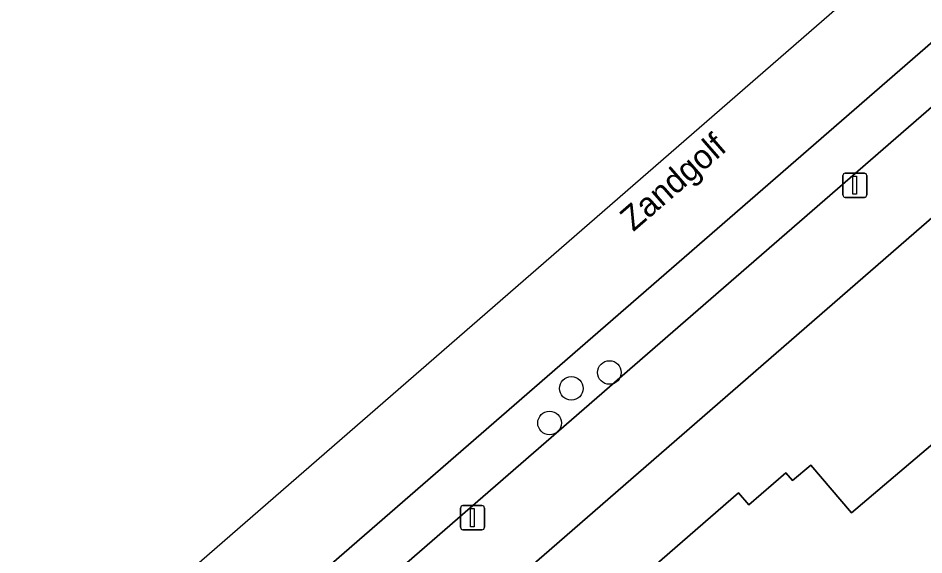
# Model space of a CAD drawing. Extents: x 155887 to 156869, y 383880 to 384678.
# Drawn here: x 156383.56 to 156421.04, y 384454.83 to 384477.07 of the extents above; entities that cross this region are included whole.
import ezdxf

# ---------------------------------------------------------------- set-up
doc = ezdxf.new("R2010")
doc.units = 0
for name, color, linetype in [('IMGEO_Boom', 7, 'Continuous'), ('IMGEO_Erf', 7, 'Continuous'), ('IMGEO_Lichtmast', 7, 'Continuous'), ('IMGEO_Openbare_ruimte_label', 7, 'Continuous'), ('IMGEO_Pand', 7, 'Continuous'), ('IMGEO_Parkeervlak_open', 7, 'Continuous'), ('IMGEO_Rijbaan_lokaal_gesloten', 7, 'Continuous'), ('IMGEO_Voetpad_open', 7, 'Continuous')]:
    doc.layers.add(name, color=color, linetype=linetype)

msp = doc.modelspace()

# ---------------------------------------------------------------- linework, layer by layer
at = {"layer": 'IMGEO_Boom'}
for centre in [(156408.029, 384462.387), (156406.453, 384461.73), (156405.553, 384460.298)]:
    msp.add_circle(centre, 0.489, dxfattribs=at)
at = {"layer": 'IMGEO_Erf'}
msp.add_lwpolyline([(156430.543, 384476.776), (156389.717, 384441.255), (156395.616, 384434.473), (156406.119, 384422.397), (156406.157, 384422.354), (156410.068, 384425.765), (156412.949, 384428.279), (156415.013, 384425.914), (156412.131, 384423.4), (156408.214, 384419.982), (156412.691, 384414.822), (156415.043, 384416.866), (156419.696, 384420.911), (156419.499, 384421.137), (156416.935, 384424.076), (156420.898, 384427.52), (156423.456, 384424.576)], dxfattribs=at)
msp.add_lwpolyline([(156426.684, 384448.874), (156425.485, 384450.254), (156422.875, 384447.986), (156420.398, 384450.838), (156414.62, 384445.817), (156414.331, 384446.149), (156413.577, 384445.494), (156408.308, 384451.558), (156409.062, 384452.214), (156408.78, 384452.538), (156410.325, 384453.882), (156409.892, 384454.38), (156413.367, 384457.402), (156413.8, 384456.905), (156415.33, 384458.236), (156415.608, 384457.909), (156416.369, 384458.556), (156418.053, 384456.578), (156421.59, 384459.589), (156429.083, 384450.958)], close=True, dxfattribs=at)
at = {"layer": 'IMGEO_Lichtmast'}
for p, q in [((156417.69, 384469.742), (156417.69, 384470.542)), ((156417.69, 384470.542), (156417.69, 384469.742)), ((156417.79, 384470.642), (156418.58, 384470.642)), ((156418.58, 384470.642), (156417.79, 384470.642)), ((156418.68, 384470.542), (156418.68, 384469.742)), ((156418.68, 384469.742), (156418.68, 384470.542)), ((156418.58, 384469.642), (156417.79, 384469.642)), ((156417.79, 384469.642), (156418.58, 384469.642)), ((156401.866, 384455.976), (156401.866, 384456.776)), ((156401.866, 384456.776), (156401.866, 384455.976)), ((156401.966, 384456.876), (156402.756, 384456.876)), ((156402.756, 384456.876), (156401.966, 384456.876)), ((156402.856, 384456.776), (156402.856, 384455.976)), ((156402.856, 384455.976), (156402.856, 384456.776)), ((156402.756, 384455.876), (156401.966, 384455.876)), ((156401.966, 384455.876), (156402.756, 384455.876))]:
    msp.add_line(p, q, dxfattribs=at)
for points in [[(156418.11, 384470.517), (156418.26, 384470.517), (156418.26, 384469.767), (156418.11, 384469.767), (156418.11, 384470.517)], [(156402.286, 384456.751), (156402.436, 384456.751), (156402.436, 384456.001), (156402.286, 384456.001), (156402.286, 384456.751)]]:
    msp.add_lwpolyline(points, dxfattribs=at)
for centre, start, end in [((156417.79, 384470.542), 90, 180), ((156417.79, 384470.542), 90, 180), ((156418.58, 384470.542), 0, 90), ((156418.58, 384470.542), 360, 90), ((156417.79, 384469.742), 180, 270), ((156417.79, 384469.742), 180, 270), ((156418.58, 384469.742), 270, 0), ((156418.58, 384469.742), 270, 0), ((156401.966, 384456.776), 90, 180), ((156401.966, 384456.776), 90, 180), ((156402.756, 384456.776), 0, 90), ((156402.756, 384456.776), 360, 90), ((156401.966, 384455.976), 180, 270), ((156401.966, 384455.976), 180, 270), ((156402.756, 384455.976), 270, 0), ((156402.756, 384455.976), 270, 0)]:
    msp.add_arc(centre, 0.1, start, end, dxfattribs=at)
at = {"layer": 'IMGEO_Pand'}
msp.add_lwpolyline([(156413.577, 384445.494), (156414.331, 384446.149), (156414.62, 384445.817), (156420.398, 384450.838), (156422.875, 384447.986), (156425.485, 384450.254), (156426.684, 384448.874), (156429.083, 384450.958), (156421.59, 384459.589), (156418.053, 384456.578), (156416.369, 384458.556), (156415.608, 384457.909), (156415.33, 384458.236), (156413.8, 384456.905), (156413.367, 384457.402), (156409.892, 384454.38), (156410.325, 384453.882), (156408.78, 384452.538), (156409.062, 384452.214), (156408.308, 384451.558)], close=True, dxfattribs=at)
at = {"layer": 'IMGEO_Parkeervlak_open'}
msp.add_lwpolyline([(156581.687, 384615.408), (156579.282, 384613.324), (156578.098, 384612.298), (156551.569, 384589.179), (156512.78, 384555.514), (156507.992, 384551.373), (156500, 384544.42), (156476.04, 384523.575), (156466.428, 384515.254), (156448.887, 384500), (156426.95, 384480.922), (156426.553, 384480.577), (156386.238, 384445.513), (156385.943, 384445.252), (156387.279, 384443.752), (156428.273, 384479.396), (156451.969, 384500), (156477.412, 384522.142), (156500, 384541.752)], dxfattribs=at)
at = {"layer": 'IMGEO_Rijbaan_lokaal_gesloten'}
msp.add_lwpolyline([(156478.793, 384530.889), (156431.432, 384489.658), (156431.432, 384489.658), (156433.16, 384487.659), (156430.134, 384485.054), (156428.419, 384487.035), (156428.419, 384487.035), (156383.559, 384447.983), (156385.943, 384445.252), (156386.238, 384445.513), (156426.553, 384480.577), (156426.95, 384480.922), (156448.887, 384500), (156466.428, 384515.254), (156476.04, 384523.575)], dxfattribs=at)
at = {"layer": 'IMGEO_Voetpad_open'}
msp.add_lwpolyline([(156562.204, 384591.149), (156563.702, 384592.454), (156571.686, 384599.408), (156571.912, 384599.605), (156578.846, 384605.645), (156579.537, 384606.233), (156584.737, 384610.658), (156582.526, 384613.433), (156578.017, 384609.497), (156509.198, 384549.738), (156500, 384541.752), (156477.412, 384522.142), (156451.969, 384500), (156428.273, 384479.396), (156387.279, 384443.752), (156389.717, 384441.255), (156430.543, 384476.776), (156432.323, 384478.325), (156457.305, 384500), (156479.838, 384519.516), (156485.227, 384524.21), (156487.562, 384526.245), (156500, 384537.079), (156511.059, 384546.712)], close=True, dxfattribs=at)

# ---------------------------------------------------------------- texts
at = {"layer": 'IMGEO_Openbare_ruimte_label'}
msp.add_text('Zandgolf', height=1, rotation=40.9865, dxfattribs=at).set_placement((156409.019, 384468.198))

doc.saveas('drawing.dxf')
